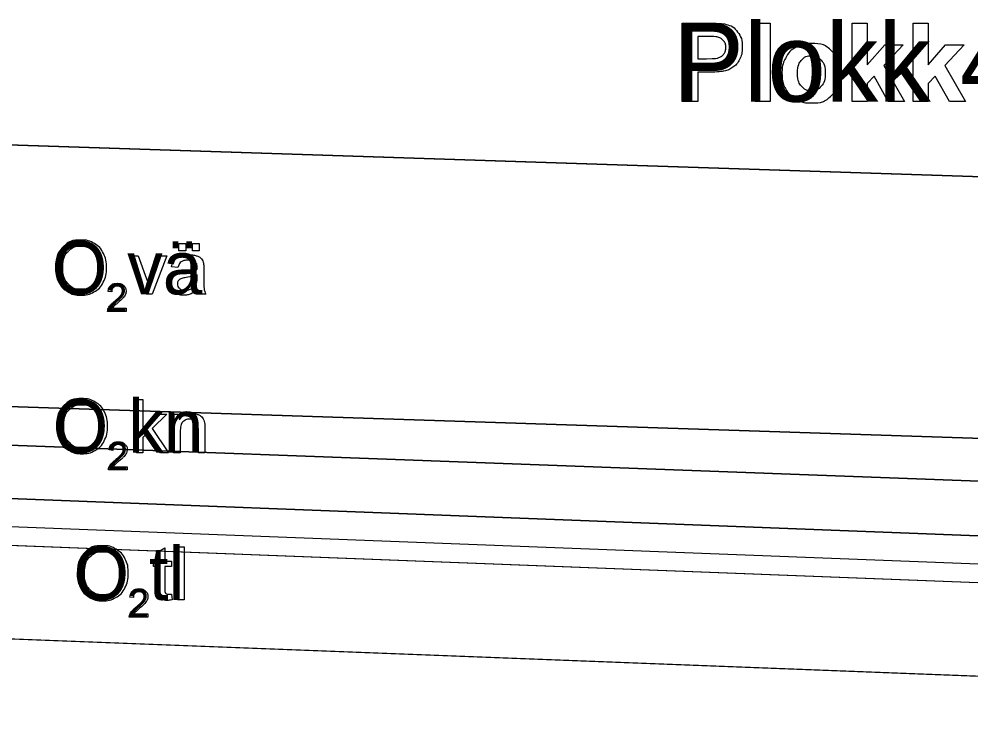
# Model space of a CAD drawing. Extents: x 544674 to 552202, y 6585829 to 6588119.
# Drawn here: x 551255.8 to 551357.6, y 6587579.9 to 6587655.4 of the extents above; entities that cross this region are included whole.
import ezdxf

# ---------------------------------------------------------------- set-up
doc = ezdxf.new("R2010")
doc.units = 0
for name, color, linetype in [('Default', 7, 'Continuous'), ('ME', 7, 'Continuous'), ('PIIR', 7, 'Continuous'), ('Plokid', 7, 'Continuous'), ('Täide', 7, 'Continuous'), ('VORMISTUS', 7, 'Continuous')]:
    doc.layers.add(name, color=color, linetype=linetype)

msp = doc.modelspace()

# ---------------------------------------------------------------- linework, layer by layer
at = {"layer": 'Default'}
for points in [[(551032.87, 6587649.29), (551105.76, 6587646.86), (551455.6, 6587635.36), (551455.6, 6587635.36), (551669.27, 6587640.17), (551792.36, 6587642.86), (551882.59, 6587644.84)], [(551032.87, 6587621.26), (551105.76, 6587618.86), (551455.6, 6587607.36), (551455.6, 6587607.36), (551669.27, 6587612.17), (551792.36, 6587614.86), (551882.59, 6587616.84)], [(551032.87, 6587618.07), (551105.76, 6587615.36), (551455.6, 6587602.36), (551455.6, 6587602.36), (551669.27, 6587607.8), (551792.36, 6587610.86), (551882.59, 6587613.11)], [(551032.87, 6587612.68), (551105.76, 6587609.86), (551455.6, 6587596.36), (551455.6, 6587596.36), (551669.27, 6587601.49), (551792.36, 6587604.36), (551882.59, 6587606.47)]]:
    msp.add_lwpolyline(points, dxfattribs=at)
at = {"layer": 'ME'}
msp.add_lwpolyline([(551049.44, 6587609.04), (551455.58, 6587593.36), (551669.34, 6587598.49), (551695.42, 6587599.1)], dxfattribs=at)
at = {"layer": 'PIIR'}
msp.add_lwpolyline([(551047.44, 6587607.11), (551455.57, 6587591.36), (551669.39, 6587596.49), (551695.47, 6587597.1)], dxfattribs=at)
at = {"layer": 'Plokid'}
for points in [[(551326.73, 6587646.59), (551326.73, 6587654.99), (551329.45, 6587654.99)], [(551334.54, 6587646.59), (551334.54, 6587654.99), (551336.16, 6587654.99), (551336.16, 6587646.59), (551334.54, 6587646.59)], [(551344.92, 6587646.59), (551344.92, 6587654.99), (551346.53, 6587654.99), (551346.53, 6587650.53), (551348.41, 6587652.67), (551350.39, 6587652.67), (551348.31, 6587650.45), (551350.54, 6587646.59), (551348.8, 6587646.59), (551347.27, 6587649.32), (551346.53, 6587648.53), (551346.53, 6587646.59), (551344.92, 6587646.59)], [(551351.44, 6587646.59), (551351.44, 6587654.99), (551353.05, 6587654.99), (551353.05, 6587650.53), (551354.93, 6587652.67), (551356.92, 6587652.67), (551354.84, 6587650.45), (551357.06, 6587646.59), (551355.33, 6587646.59), (551353.8, 6587649.32), (551353.05, 6587648.53), (551353.05, 6587646.59), (551351.44, 6587646.59)], [(551328.42, 6587653.56), (551328.42, 6587651.18), (551329.35, 6587651.18)], [(551329.24, 6587653.56), (551328.42, 6587653.56)], [(551329.53, 6587649.75), (551328.42, 6587649.75), (551328.42, 6587646.59), (551326.73, 6587646.59)], [(551051.84, 6587606.94), (551455.57, 6587591.36), (551669.39, 6587596.49), (551695.47, 6587597.1)]]:
    msp.add_lwpolyline(points, dxfattribs=at)
for points in [[(551329.45, 6587654.99), (551330.99, 6587654.99), (551331.46, 6587654.86), (551332.19, 6587654.67), (551332.67, 6587654.04), (551333.16, 6587653.4), (551333.16, 6587652.4), (551333.16, 6587651.63), (551332.88, 6587651.1), (551332.6, 6587650.57), (551332.17, 6587650.27), (551331.73, 6587649.97), (551331.29, 6587649.87), (551330.68, 6587649.75), (551329.53, 6587649.75)], [(551329.35, 6587651.18), (551330.35, 6587651.18), (551330.69, 6587651.31), (551331.03, 6587651.44), (551331.22, 6587651.72), (551331.41, 6587652), (551331.41, 6587652.38), (551331.41, 6587652.83), (551331.14, 6587653.13), (551330.87, 6587653.43), (551330.46, 6587653.51), (551330.16, 6587653.56), (551329.24, 6587653.56)], [(551337.42, 6587649.72), (551337.42, 6587650.52), (551337.82, 6587651.27), (551338.22, 6587652.02), (551338.94, 6587652.41), (551339.67, 6587652.81), (551340.56, 6587652.81), (551341.94, 6587652.81), (551342.83, 6587651.91), (551343.71, 6587651.02), (551343.71, 6587649.65), (551343.71, 6587648.27), (551342.82, 6587647.36), (551341.93, 6587646.45), (551340.57, 6587646.45), (551339.74, 6587646.45), (551338.98, 6587646.83), (551338.22, 6587647.21), (551337.82, 6587647.94), (551337.42, 6587648.67), (551337.42, 6587649.72)], [(551339.08, 6587649.63), (551339.08, 6587648.73), (551339.51, 6587648.24), (551339.94, 6587647.76), (551340.57, 6587647.76), (551341.2, 6587647.76), (551341.63, 6587648.24), (551342.05, 6587648.73), (551342.05, 6587649.64), (551342.05, 6587650.53), (551341.63, 6587651.02), (551341.2, 6587651.5), (551340.57, 6587651.5), (551339.94, 6587651.5), (551339.51, 6587651.02), (551339.08, 6587650.53), (551339.08, 6587649.63)]]:
    msp.add_open_spline(points, degree=3, dxfattribs=at)
at = {"layer": 'Täide'}
for p, q in [((551105.76, 6587646.86), (551455.6, 6587635.36)), ((551160.61, 6587592.74), (551455.49, 6587581.36))]:
    msp.add_line(p, q, dxfattribs=at)
for points in [[(551882.59, 6587644.84), (551792.36, 6587642.86), (551669.27, 6587640.17), (551455.6, 6587635.36), (551105.76, 6587646.86), (551032.87, 6587649.29)], [(551882.59, 6587616.84), (551792.36, 6587614.86), (551669.27, 6587612.17), (551455.6, 6587607.36), (551105.76, 6587618.86), (551032.87, 6587621.26)], [(551032.87, 6587621.26), (551105.76, 6587618.86), (551455.6, 6587607.36)], [(551032.87, 6587618.07), (551105.76, 6587615.36), (551455.6, 6587602.36), (551669.27, 6587607.8), (551792.36, 6587610.86), (551882.59, 6587613.11)], [(551882.59, 6587613.11), (551792.36, 6587610.86), (551669.27, 6587607.8), (551455.6, 6587602.36), (551105.76, 6587615.36), (551032.87, 6587618.07)], [(551032.87, 6587612.68), (551105.76, 6587609.86), (551455.6, 6587596.36), (551669.27, 6587601.49), (551792.36, 6587604.36), (551882.59, 6587606.47)], [(551792.36, 6587604.36), (551669.27, 6587601.49), (551455.6, 6587596.36), (551105.76, 6587609.86), (551032.87, 6587612.68)], [(551032.87, 6587597.67), (551105.76, 6587579.86), (551160.61, 6587592.74), (551455.49, 6587581.36), (551669.62, 6587586.49), (551882.59, 6587591.47)], [(551032.87, 6587597.67), (551073.01, 6587587.86), (551105.76, 6587587.86), (551139.85, 6587587.86), (551160.61, 6587592.74), (551455.49, 6587581.36), (551669.62, 6587586.49), (551882.59, 6587591.47)], [(551032.87, 6587597.67), (551073.01, 6587587.86), (551105.76, 6587587.86), (551139.85, 6587587.86), (551160.61, 6587592.74), (551455.49, 6587581.36), (551669.62, 6587586.49), (551882.59, 6587591.47)], [(551032.87, 6587597.67), (551073.01, 6587587.86), (551105.76, 6587587.86), (551139.85, 6587587.86), (551160.61, 6587592.74), (551455.49, 6587581.36), (551669.62, 6587586.49), (551882.59, 6587591.47)]]:
    msp.add_lwpolyline(points, dxfattribs=at)
at = {"layer": 'VORMISTUS'}
for points in [[(551272.91, 6587630.61), (551272.91, 6587631.41), (551273.64, 6587631.41), (551273.64, 6587630.61), (551272.91, 6587630.61)], [(551274.36, 6587630.61), (551274.36, 6587631.41), (551275.09, 6587631.41), (551275.09, 6587630.61), (551274.36, 6587630.61)], [(551269.39, 6587625.97), (551267.82, 6587630.1), (551268.56, 6587630.1), (551269.45, 6587627.62)], [(551269.97, 6587627.58), (551270.89, 6587630.1), (551271.61, 6587630.1), (551270.05, 6587625.97), (551269.39, 6587625.97)], [(551272.8, 6587628.83), (551272.12, 6587628.92)], [(551275.57, 6587628.63), (551275.57, 6587627.7)], [(551274.87, 6587627.78), (551274.87, 6587628.04)], [(551265.72, 6587626.24), (551265.34, 6587626.27)], [(551275.8, 6587625.97), (551275.07, 6587625.97)], [(551267.26, 6587624.48), (551267.26, 6587624.13), (551265.27, 6587624.13)], [(551265.79, 6587624.48), (551267.26, 6587624.48)], [(551268.36, 6587609), (551268.36, 6587614.7), (551269.06, 6587614.7), (551269.06, 6587611.45), (551270.72, 6587613.13), (551271.62, 6587613.13), (551270.04, 6587611.59), (551271.78, 6587609), (551270.92, 6587609), (551269.55, 6587611.11), (551269.06, 6587610.63), (551269.06, 6587609), (551268.36, 6587609)], [(551272.34, 6587609), (551272.34, 6587613.13), (551272.97, 6587613.13), (551272.97, 6587612.54)], [(551273.04, 6587611.25), (551273.04, 6587609), (551272.34, 6587609)], [(551275.69, 6587611.53), (551275.69, 6587609), (551274.99, 6587609), (551274.99, 6587611.51)], [(551265.83, 6587609.26), (551265.45, 6587609.3)], [(551267.36, 6587607.51), (551267.36, 6587607.16), (551265.38, 6587607.16)], [(551265.89, 6587607.51), (551267.36, 6587607.51)], [(551270.7, 6587594.46), (551270.7, 6587596.84), (551270.19, 6587596.84), (551270.19, 6587597.39), (551270.7, 6587597.39), (551270.7, 6587598.41), (551271.4, 6587598.83), (551271.4, 6587597.39), (551272.1, 6587597.39), (551272.1, 6587596.84), (551271.4, 6587596.84), (551271.4, 6587594.42)], [(551272.77, 6587593.25), (551272.77, 6587598.95), (551273.47, 6587598.95), (551273.47, 6587593.25), (551272.77, 6587593.25)], [(551272.1, 6587593.88), (551272.2, 6587593.26)], [(551268.05, 6587593.52), (551267.67, 6587593.56)], [(551269.58, 6587591.77), (551269.58, 6587591.42), (551267.6, 6587591.42)], [(551268.11, 6587591.77), (551269.58, 6587591.77)]]:
    msp.add_lwpolyline(points, dxfattribs=at)
for points, degree in [([(551259.7, 6587628.74), (551259.7, 6587630.16), (551260.47, 6587630.96), (551261.23, 6587631.77), (551262.43, 6587631.77), (551263.22, 6587631.77), (551263.86, 6587631.39), (551264.49, 6587631.01), (551264.82, 6587630.34), (551265.16, 6587629.66), (551265.16, 6587628.81), (551265.16, 6587627.94), (551264.81, 6587627.26), (551264.46, 6587626.57), (551263.82, 6587626.22), (551263.17, 6587625.87), (551262.43, 6587625.87), (551261.63, 6587625.87), (551260.99, 6587626.26), (551260.36, 6587626.65), (551260.03, 6587627.32), (551259.7, 6587627.99), (551259.7, 6587628.74)], 3), ([(551260.48, 6587628.73), (551260.48, 6587627.7), (551261.04, 6587627.11), (551261.59, 6587626.52), (551262.43, 6587626.52), (551263.28, 6587626.52), (551263.83, 6587627.12), (551264.38, 6587627.72), (551264.38, 6587628.82), (551264.38, 6587629.51), (551264.14, 6587630.03), (551263.91, 6587630.55), (551263.46, 6587630.83), (551263, 6587631.12), (551262.44, 6587631.12), (551261.64, 6587631.12), (551261.06, 6587630.57), (551260.48, 6587630.02), (551260.48, 6587628.73)], 3), ([(551274.93, 6587626.48), (551274.54, 6587626.15), (551274.18, 6587626.01), (551273.82, 6587625.88), (551273.41, 6587625.88), (551272.73, 6587625.88), (551272.36, 6587626.21), (551272, 6587626.54), (551272, 6587627.06), (551272, 6587627.36), (551272.13, 6587627.61), (551272.27, 6587627.86), (551272.49, 6587628.01), (551272.72, 6587628.16), (551273, 6587628.24), (551273.2, 6587628.3), (551273.62, 6587628.35), (551274.47, 6587628.45), (551274.87, 6587628.59), (551274.87, 6587628.73), (551274.87, 6587628.77), (551274.87, 6587629.2), (551274.67, 6587629.37), (551274.41, 6587629.61), (551273.88, 6587629.61), (551273.39, 6587629.61), (551273.15, 6587629.44), (551272.92, 6587629.27), (551272.8, 6587628.83)], 3), ([(551272.12, 6587628.92), (551272.21, 6587629.36), (551272.42, 6587629.63), (551272.64, 6587629.9), (551273.04, 6587630.04), (551273.45, 6587630.19), (551273.98, 6587630.19), (551274.51, 6587630.19), (551274.84, 6587630.07), (551275.17, 6587629.94), (551275.32, 6587629.75), (551275.48, 6587629.56), (551275.54, 6587629.28), (551275.57, 6587629.1), (551275.57, 6587628.63)], 3), ([(551269.45, 6587627.62), (551269.59, 6587627.22), (551269.71, 6587626.79), (551269.81, 6587627.12), (551269.97, 6587627.58)], 3), ([(551274.87, 6587628.04), (551274.49, 6587627.88), (551273.73, 6587627.77), (551273.29, 6587627.71), (551273.12, 6587627.64), (551272.94, 6587627.56), (551272.84, 6587627.41), (551272.74, 6587627.26), (551272.74, 6587627.08), (551272.74, 6587626.8), (551272.95, 6587626.61), (551273.17, 6587626.42), (551273.57, 6587626.42), (551273.98, 6587626.42), (551274.29, 6587626.6), (551274.61, 6587626.78), (551274.75, 6587627.08), (551274.87, 6587627.32), (551274.87, 6587627.78)], 3), ([(551275.57, 6587627.7), (551275.57, 6587626.72), (551275.62, 6587626.46), (551275.66, 6587626.2), (551275.8, 6587625.97)], 3), ([(551265.27, 6587624.13), (551265.27, 6587624.26), (551265.32, 6587624.39), (551265.39, 6587624.59), (551265.56, 6587624.78), (551265.73, 6587624.98), (551266.04, 6587625.24), (551266.53, 6587625.64), (551266.7, 6587625.87), (551266.87, 6587626.11), (551266.87, 6587626.32), (551266.87, 6587626.54), (551266.72, 6587626.69), (551266.56, 6587626.84), (551266.31, 6587626.84), (551266.04, 6587626.84), (551265.88, 6587626.68), (551265.72, 6587626.52), (551265.72, 6587626.24)], 3), ([(551265.34, 6587626.27), (551265.38, 6587626.7), (551265.64, 6587626.92), (551265.89, 6587627.14), (551266.32, 6587627.14), (551266.75, 6587627.14), (551267, 6587626.9), (551267.25, 6587626.66), (551267.25, 6587626.31), (551267.25, 6587626.13), (551267.18, 6587625.95), (551267.11, 6587625.78), (551266.93, 6587625.59), (551266.76, 6587625.4), (551266.37, 6587625.06), (551266.04, 6587624.78), (551265.94, 6587624.68), (551265.85, 6587624.58), (551265.79, 6587624.48)], 3), ([(551275.07, 6587625.97), (551274.96, 6587626.18), (551274.93, 6587626.48)], 2), ([(551259.81, 6587611.77), (551259.81, 6587613.19), (551260.57, 6587613.99), (551261.33, 6587614.8), (551262.54, 6587614.8), (551263.33, 6587614.8), (551263.96, 6587614.42), (551264.6, 6587614.04), (551264.93, 6587613.37), (551265.26, 6587612.69), (551265.26, 6587611.84), (551265.26, 6587610.97), (551264.91, 6587610.29), (551264.56, 6587609.6), (551263.92, 6587609.25), (551263.28, 6587608.9), (551262.53, 6587608.9), (551261.73, 6587608.9), (551261.1, 6587609.29), (551260.46, 6587609.68), (551260.14, 6587610.35), (551259.81, 6587611.02), (551259.81, 6587611.77)], 3), ([(551260.59, 6587611.76), (551260.59, 6587610.73), (551261.14, 6587610.14), (551261.69, 6587609.55), (551262.53, 6587609.55), (551263.38, 6587609.55), (551263.93, 6587610.15), (551264.48, 6587610.74), (551264.48, 6587611.84), (551264.48, 6587612.54), (551264.25, 6587613.06), (551264.01, 6587613.58), (551263.56, 6587613.86), (551263.11, 6587614.15), (551262.54, 6587614.15), (551261.74, 6587614.15), (551261.16, 6587613.6), (551260.59, 6587613.05), (551260.59, 6587611.76)], 3), ([(551272.97, 6587612.54), (551273.42, 6587613.22), (551274.28, 6587613.22), (551274.65, 6587613.22), (551274.97, 6587613.08), (551275.28, 6587612.95), (551275.44, 6587612.73), (551275.59, 6587612.51), (551275.65, 6587612.22), (551275.69, 6587612.02), (551275.69, 6587611.53)], 3), ([(551274.99, 6587611.51), (551274.99, 6587611.93), (551274.91, 6587612.15), (551274.83, 6587612.36), (551274.62, 6587612.48), (551274.41, 6587612.61), (551274.13, 6587612.61), (551273.69, 6587612.61), (551273.36, 6587612.33), (551273.04, 6587612.04), (551273.04, 6587611.25)], 3), ([(551265.45, 6587609.3), (551265.49, 6587609.73), (551265.74, 6587609.95), (551265.99, 6587610.17), (551266.42, 6587610.17), (551266.85, 6587610.17), (551267.11, 6587609.93), (551267.36, 6587609.69), (551267.36, 6587609.34), (551267.36, 6587609.16), (551267.28, 6587608.98), (551267.21, 6587608.81), (551267.04, 6587608.62), (551266.87, 6587608.42), (551266.47, 6587608.09), (551266.14, 6587607.81), (551266.05, 6587607.71), (551265.95, 6587607.61), (551265.89, 6587607.51)], 3), ([(551265.38, 6587607.16), (551265.37, 6587607.29), (551265.42, 6587607.41), (551265.5, 6587607.62), (551265.66, 6587607.81), (551265.83, 6587608.01), (551266.15, 6587608.27), (551266.63, 6587608.67), (551266.81, 6587608.9), (551266.98, 6587609.14), (551266.98, 6587609.35), (551266.98, 6587609.56), (551266.82, 6587609.72), (551266.66, 6587609.87), (551266.41, 6587609.87), (551266.15, 6587609.87), (551265.99, 6587609.71), (551265.83, 6587609.55), (551265.83, 6587609.26)], 3), ([(551262.03, 6587596.03), (551262.03, 6587597.45), (551262.79, 6587598.25), (551263.56, 6587599.05), (551264.76, 6587599.05), (551265.55, 6587599.05), (551266.18, 6587598.68), (551266.82, 6587598.3), (551267.15, 6587597.63), (551267.48, 6587596.95), (551267.48, 6587596.1), (551267.48, 6587595.23), (551267.13, 6587594.55), (551266.78, 6587593.86), (551266.14, 6587593.51), (551265.5, 6587593.16), (551264.76, 6587593.16), (551263.95, 6587593.16), (551263.32, 6587593.55), (551262.68, 6587593.94), (551262.36, 6587594.61), (551262.03, 6587595.28), (551262.03, 6587596.03)], 3), ([(551262.81, 6587596.02), (551262.81, 6587594.99), (551263.36, 6587594.4), (551263.92, 6587593.81), (551264.75, 6587593.81), (551265.6, 6587593.81), (551266.16, 6587594.4), (551266.71, 6587595), (551266.71, 6587596.1), (551266.71, 6587596.8), (551266.47, 6587597.32), (551266.23, 6587597.84), (551265.78, 6587598.12), (551265.33, 6587598.41), (551264.76, 6587598.41), (551263.96, 6587598.41), (551263.39, 6587597.86), (551262.81, 6587597.31), (551262.81, 6587596.02)], 3), ([(551267.6, 6587591.42), (551267.6, 6587591.55), (551267.64, 6587591.67), (551267.72, 6587591.88), (551267.89, 6587592.07), (551268.05, 6587592.27), (551268.37, 6587592.53), (551268.86, 6587592.93), (551269.03, 6587593.16), (551269.2, 6587593.4), (551269.2, 6587593.61), (551269.2, 6587593.82), (551269.04, 6587593.97), (551268.89, 6587594.12), (551268.64, 6587594.12), (551268.37, 6587594.12), (551268.21, 6587593.97), (551268.05, 6587593.81), (551268.05, 6587593.52)], 3), ([(551267.67, 6587593.56), (551267.71, 6587593.99), (551267.96, 6587594.21), (551268.22, 6587594.43), (551268.64, 6587594.43), (551269.08, 6587594.43), (551269.33, 6587594.19), (551269.58, 6587593.95), (551269.58, 6587593.6), (551269.58, 6587593.42), (551269.51, 6587593.24), (551269.43, 6587593.07), (551269.26, 6587592.88), (551269.09, 6587592.68), (551268.69, 6587592.35), (551268.36, 6587592.07), (551268.27, 6587591.97), (551268.17, 6587591.87), (551268.11, 6587591.77)], 3), ([(551272.2, 6587593.26), (551271.91, 6587593.2), (551271.67, 6587593.2), (551271.29, 6587593.2), (551271.08, 6587593.32), (551270.87, 6587593.44), (551270.79, 6587593.64), (551270.7, 6587593.83), (551270.7, 6587594.46)], 3), ([(551271.4, 6587594.42), (551271.4, 6587594.12), (551271.44, 6587594.04), (551271.48, 6587593.95), (551271.56, 6587593.9), (551271.64, 6587593.85), (551271.8, 6587593.85), (551271.91, 6587593.85), (551272.1, 6587593.88)], 3)]:
    msp.add_open_spline(points, degree=degree, dxfattribs=at)

# ---------------------------------------------------------------- texts
at = {"layer": 'Plokid'}
msp.add_text('Plokk 43 aT', height=8.4, dxfattribs=at).set_placement((551325.87, 6587646.59))
at = {"layer": 'VORMISTUS'}
for s, height, p in [('O vä', 5.7, (551259.32, 6587625.97)), ('2', 3, (551265.15, 6587624.13)), ('O kn', 5.7, (551259.42, 6587609)), ('2', 3, (551265.25, 6587607.16)), ('O tl', 5.7, (551261.64, 6587593.25)), ('2', 3, (551267.48, 6587591.42))]:
    msp.add_text(s, height=height, dxfattribs=at).set_placement(p)

doc.saveas('drawing.dxf')
